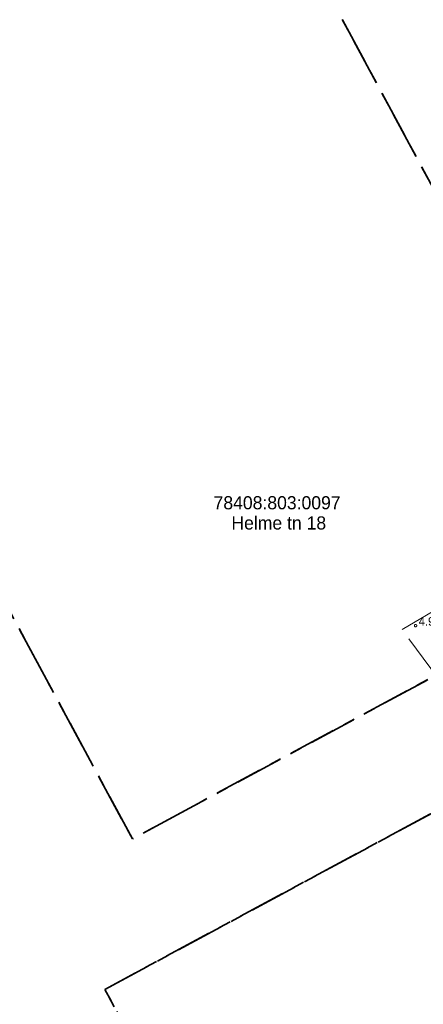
# Model space of a CAD drawing. Header units: metres. Extents: x 538891 to 1080079, y 6588829 to 13178720.
# Tile 267 of 656: x 539752 to 539786, y 6589216 to 6589299. Entities that reach past the tile are written whole.
import ezdxf

# ---------------------------------------------------------------- set-up
doc = ezdxf.new("R2010")
doc.units = ezdxf.units.M
doc.header["$LTSCALE"] = 0.4
doc.linetypes.add('KATASTRIPIIR', pattern=[17.5, 10, -2.5, 2.5, -2.5])
doc.linetypes.add('TOOPIIR', pattern=[17.5, 15, -2.5])
doc.layers.add('GEO', color=7, linetype='Continuous')
doc.styles.add('HK Explorer Book', font='txt')

msp = doc.modelspace()

# ---------------------------------------------------------------- linework, layer by layer
at = {"layer": 'GEO', "color": 35, "linetype": 'KATASTRIPIIR', "lineweight": 35, "true_color": 0xb1703a, "flags": 128}
for points in [[(539661.86, 6589354.25), (539689.49, 6589347.26), (539722.4, 6589286.16), (539729.44, 6589289.96), (539761.7, 6589230.09), (539803.95, 6589252.85), (539808.69, 6589244.05), (539810.06, 6589241.52), (539805.66, 6589239.15), (539809.92, 6589231.22), (539814.33, 6589233.6), (539846.63, 6589173.62), (539831.51, 6589165.47), (539793.57, 6589235.9), (539759.39, 6589217.49), (539797.33, 6589147.06), (539804.37, 6589150.85), (539839.31, 6589086), (539881.52, 6589108.74), (539887.49, 6589097.77), (539826.75, 6589065.04), (539805.41, 6589104.66), (539798.37, 6589100.86), (539782.17, 6589130.94), (539736.15, 6589216.34), (539743.21, 6589220.13), (539720.91, 6589261.51), (539713.87, 6589257.71), (539697.67, 6589287.79), (539661.86, 6589354.25)], [(539689.49, 6589347.26), (539763.13, 6589328.62), (539803.95, 6589252.85), (539761.7, 6589230.09), (539729.44, 6589289.96), (539722.4, 6589286.16), (539689.49, 6589347.26)], [(539763.13, 6589328.62), (539909.52, 6589298.37), (539808.69, 6589244.05), (539803.95, 6589252.85), (539763.13, 6589328.62)], [(539759.39, 6589217.49), (539793.57, 6589235.9), (539831.51, 6589165.47), (539804.37, 6589150.85), (539797.33, 6589147.06), (539759.39, 6589217.49)]]:
    msp.add_lwpolyline(points, dxfattribs=at)
at = {"layer": 'GEO', "color": 8, "linetype": 'TOOPIIR', "lineweight": 9, "true_color": 0x7d7d7d, "flags": 128}
msp.add_lwpolyline([(540009.728, 6589274.9396), (540007.9291, 6589283.6289), (539999.961, 6589296.693), (539999.0028, 6589310.4914), (539982.048, 6589315.103), (539968.23, 6589319.624), (539923.0062, 6589331.3898), (539909.1598, 6589323.7597), (539879.4137, 6589305.7855), (539866.718, 6589299.632), (539825.489, 6589273.6106), (539801.0362, 6589257.5566), (539784.2601, 6589247.5892), (539791.917, 6589237.292), (539811.1602, 6589201.8497), (539830.4327, 6589165.9875), (539829.9209, 6589164.7033), (539851.006, 6589125.569), (539858.994, 6589114.02), (539868.46, 6589099.0162), (539872.4814, 6589092.3517), (539891.371, 6589065.8965), (539936.7409, 6588993.1706), (540012.911, 6589042.2881), (540056.8358, 6589068.4128), (540079.5427, 6589082.4151), (540055.254, 6589125.2135), (540035.056, 6589162.5293), (540031.7637, 6589169.1877), (540025.659, 6589166.0347), (540017.2916, 6589182.4141), (540021.5537, 6589185.0254), (540011.9445, 6589204.4642), (539991.9088, 6589243.8962), (540003.1152, 6589249.6375), (540014.0907, 6589246.6002), (540015.6053, 6589252.8138), (540016.6856, 6589258.0436), (540013.746, 6589258.7749), (540014.554, 6589261.666), (540015.7891, 6589267.0477), (540013.1293, 6589268.0319), (540010.9042, 6589270.1926)], close=True, dxfattribs=at)
at = {"layer": 'GEO', "color": 8, "linetype": 'Continuous', "lineweight": 9, "true_color": 0x7d7d7d, "flags": 128}
msp.add_lwpolyline([(539785.505, 6589247.929), (539785.5045, 6589247.9192), (539785.5031, 6589247.9095), (539785.5007, 6589247.9), (539785.4974, 6589247.8907), (539785.4932, 6589247.8819), (539785.4881, 6589247.8734), (539785.4823, 6589247.8656), (539785.4757, 6589247.8583), (539785.4684, 6589247.8517), (539785.4606, 6589247.8459), (539785.4521, 6589247.8408), (539785.4433, 6589247.8366), (539785.434, 6589247.8333), (539785.4245, 6589247.8309), (539785.4148, 6589247.8295), (539785.405, 6589247.829), (539785.3952, 6589247.8295), (539785.3855, 6589247.8309), (539785.376, 6589247.8333), (539785.3667, 6589247.8366), (539785.3579, 6589247.8408), (539785.3494, 6589247.8459), (539785.3416, 6589247.8517), (539785.3343, 6589247.8583), (539785.3277, 6589247.8656), (539785.3219, 6589247.8734), (539785.3168, 6589247.8819), (539785.3126, 6589247.8907), (539785.3093, 6589247.9), (539785.3069, 6589247.9095), (539785.3055, 6589247.9192), (539785.305, 6589247.929), (539785.3055, 6589247.9388), (539785.3069, 6589247.9485), (539785.3093, 6589247.958), (539785.3126, 6589247.9673), (539785.3168, 6589247.9761), (539785.3219, 6589247.9846), (539785.3277, 6589247.9924), (539785.3343, 6589247.9997), (539785.3416, 6589248.0063), (539785.3494, 6589248.0121), (539785.3579, 6589248.0172), (539785.3667, 6589248.0214), (539785.376, 6589248.0247), (539785.3855, 6589248.0271), (539785.3952, 6589248.0285), (539785.405, 6589248.029), (539785.4148, 6589248.0285), (539785.4245, 6589248.0271), (539785.434, 6589248.0247), (539785.4433, 6589248.0214), (539785.4521, 6589248.0172), (539785.4606, 6589248.0121), (539785.4684, 6589248.0063), (539785.4757, 6589247.9997), (539785.4823, 6589247.9924), (539785.4881, 6589247.9846), (539785.4932, 6589247.9761), (539785.4974, 6589247.9673), (539785.5007, 6589247.958), (539785.5031, 6589247.9485), (539785.5045, 6589247.9388)], close=True, dxfattribs=at)

# ---------------------------------------------------------------- texts
at = {"layer": 'GEO', "color": 35, "true_color": 0xb1703a, "char_height": 1.1, "attachment_point": 2, "line_spacing_factor": 0.25, "style": 'HK Explorer Book'}
for s, insert in [('78408:803:0097', (539773.8121, 6589258.7623)), ('Helme tn 18', (539773.953, 6589257.0727))]:
    msp.add_mtext(s, dxfattribs=dict(at, insert=insert))
at = {"layer": 'GEO', "color": 8, "true_color": 0x7d7d7d, "insert": (539785.405, 6589247.929), "char_height": 0.7, "attachment_point": 7, "line_spacing_factor": 0.25, "style": 'HK Explorer Book'}
msp.add_mtext(' 4.97', dxfattribs=at)

doc.saveas('drawing.dxf')
